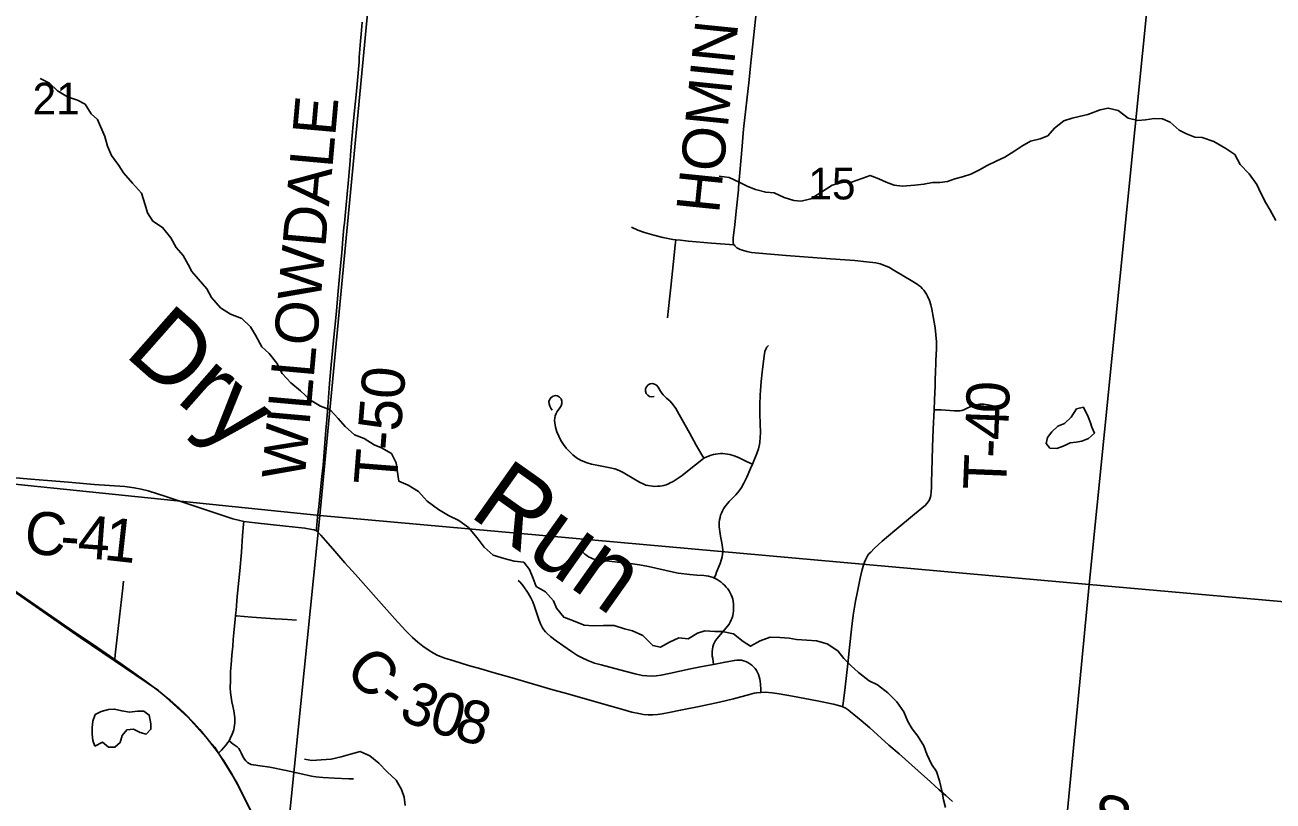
# Model space of a CAD drawing. Extents: x 0 to 1134, y 0 to 440.
# Drawn here: x 843.809 to 845.458, y 366.829 to 367.854 of the extents above; entities that cross this region are included whole.
import ezdxf

# ---------------------------------------------------------------- set-up
doc = ezdxf.new("R2010")
doc.units = 0
for name, color, linetype in [('GM_X_County_Road', 7, 'Continuous'), ('GM_X_County_Road_Text', 7, 'Continuous'), ('GM_X_Minor_Lake', 7, 'Continuous'), ('GM_X_Minor_River', 7, 'Continuous'), ('GM_X_Minor_River_Text', 7, 'Continuous'), ('GM_X_Rail_Line', 7, 'Continuous'), ('GM_X_Section', 7, 'Continuous'), ('GM_X_Section_Text', 7, 'Continuous'), ('GM_X_State_Route', 7, 'Continuous'), ('GM_X_Township_Road', 7, 'Continuous'), ('GM_X_Township_Road_Text', 7, 'Continuous')]:
    doc.layers.add(name, color=color, linetype=linetype)

msp = doc.modelspace()

# ---------------------------------------------------------------- linework, layer by layer
at = {"layer": 'GM_X_County_Road'}
for points in [[(843.7725, 367.2582), (843.7766, 367.2579), (843.8169, 367.2543), (843.8385, 367.2524), (843.8664, 367.2501), (843.9004, 367.2473), (843.9407, 367.2445), (843.9531, 367.2429), (843.9624, 367.2412), (843.9715, 367.2389), (843.9951, 367.2312), (844.0571, 367.2105), (844.0837, 367.202), (844.0927, 367.1996), (844.098, 367.1984)], [(844.098, 367.1984), (844.0978, 367.1947), (844.0965, 367.1796), (844.0949, 367.1577), (844.0928, 367.1331), (844.0895, 367.0993), (844.0878, 367.081), (844.0871, 367.074)], [(844.098, 367.1984), (844.1133, 367.1966), (844.1536, 367.1921), (844.1785, 367.1893), (844.1878, 367.1879), (844.1911, 367.1871), (844.194, 367.186)], [(844.194, 367.186), (844.196, 367.1843), (844.1999, 367.1802), (844.2061, 367.1733), (844.2157, 367.1623), (844.2316, 367.1439), (844.2455, 367.1281), (844.273, 367.0975), (844.2974, 367.0699), (844.3118, 367.0543), (844.3209, 367.0452), (844.3281, 367.0388), (844.3346, 367.0335), (844.3428, 367.0277), (844.3489, 367.0242), (844.3545, 367.0214), (844.3636, 367.0179), (844.3757, 367.0141), (844.3951, 367.0083), (844.4112, 367.0038), (844.4288, 366.9986), (844.4527, 366.9918), (844.4795, 366.9838), (844.5063, 366.9761), (844.5212, 366.9719), (844.551, 366.9635), (844.5767, 366.9561), (844.5957, 366.9507), (844.6106, 366.9466), (844.6198, 366.9445), (844.626, 366.9435), (844.6322, 366.943), (844.6385, 366.943), (844.6447, 366.9435), (844.6509, 366.9444), (844.66, 366.9461), (844.6752, 366.9491), (844.6995, 366.9541), (844.7268, 366.9598), (844.7449, 366.9641), (844.7663, 366.97), (844.7722, 366.9714), (844.7757, 366.9721), (844.781, 366.9726)], [(844.0871, 367.074), (844.0866, 367.0689), (844.0859, 367.0603), (844.0851, 367.0513), (844.0842, 367.0423), (844.0835, 367.0337), (844.0824, 367.0216), (844.0814, 367.0091), (844.0806, 367), (844.0803, 366.9878), (844.0802, 366.9785), (844.0806, 366.9724), (844.0823, 366.9602), (844.0836, 366.9543), (844.0851, 366.9482), (844.086, 366.9419), (844.0862, 366.9388), (844.0863, 366.9356), (844.0862, 366.9325), (844.0858, 366.9293), (844.0853, 366.9262), (844.0847, 366.9233), (844.0827, 366.9172), (844.08, 366.9115), (844.0786, 366.9088)], [(844.781, 366.9726), (844.7868, 366.9727), (844.796, 366.972), (844.8054, 366.9705), (844.8232, 366.9674), (844.8557, 366.9614), (844.8774, 366.9569), (844.8839, 366.9553), (844.8885, 366.9538), (844.8892, 366.9535)], [(844.8892, 366.9535), (844.8925, 366.9521), (844.8967, 366.9494), (844.8998, 366.9469), (844.9042, 366.9433), (844.9136, 366.9355), (844.9251, 366.9256), (844.9505, 366.903), (844.9639, 366.8913), (844.9891, 366.8688), (845.0053, 366.8544), (845.0168, 366.8439), (845.0257, 366.8362), (845.0346, 366.8286)], [(844.0786, 366.9088), (844.0766, 366.9061), (844.0747, 366.9035), (844.0684, 366.8964), (844.0646, 366.8921)]]:
    msp.add_lwpolyline(points, dxfattribs=at)
at = {"layer": 'GM_X_Minor_Lake'}
for points in [[(845.2075, 367.3491), (845.1984, 367.3469), (845.1911, 367.336), (845.1824, 367.3277), (845.1736, 367.324), (845.1656, 367.3168), (845.1599, 367.3093), (845.158, 367.3013), (845.1632, 367.2952), (845.1723, 367.2948), (845.1806, 367.2978), (845.1855, 367.3002)], [(845.1855, 367.3002), (845.1897, 367.3023), (845.1977, 367.303), (845.2053, 367.3044), (845.214, 367.3078), (845.222, 367.3149), (845.2187, 367.3229), (845.2168, 367.3286), (845.2135, 367.3366), (845.2075, 367.3491)], [(843.9751, 366.9307), (843.975, 366.9339), (843.9731, 366.9426), (843.966, 366.9476), (843.9577, 366.9477), (843.9471, 366.9466), (843.9369, 366.9482), (843.9274, 366.9506), (843.9195, 366.9502), (843.9096, 366.9473), (843.9016, 366.9432), (843.8985, 366.9345), (843.8977, 366.9261), (843.8977, 366.9174), (843.8984, 366.9091), (843.9013, 366.9015)], [(843.9013, 366.9015), (843.9112, 366.9067), (843.9191, 366.9002), (843.9278, 366.9001), (843.9347, 366.9065), (843.9374, 366.9156), (843.9435, 366.9231), (843.9522, 366.9238), (843.9612, 366.9196), (843.9692, 366.9176), (843.9753, 366.924), (843.9751, 366.9307)]]:
    msp.add_lwpolyline(points, dxfattribs=at)
at = {"layer": 'GM_X_Minor_River'}
for points in [[(843.9048, 367.7294), (843.8966, 367.7367), (843.8884, 367.7494), (843.8785, 367.7548), (843.8653, 367.7591), (843.8521, 367.7673), (843.8412, 367.7773), (843.8291, 367.7835)], [(845.4617, 367.596), (845.4542, 367.6097), (845.4486, 367.6192), (845.4419, 367.6318), (845.4367, 367.6436), (845.4265, 367.6573), (845.4145, 367.6699), (845.4074, 367.6832), (845.3954, 367.6909), (845.3796, 367.7001), (845.3645, 367.7055), (845.3547, 367.706), (845.3437, 367.7102), (845.3339, 367.7152), (845.3219, 367.7259), (845.3121, 367.7302), (845.3011, 367.7306), (845.2894, 367.7288), (845.2795, 367.7281), (845.2667, 367.7309), (845.2535, 367.7412), (845.2403, 367.7443), (845.2297, 367.7421), (845.2134, 367.7358), (845.202, 367.7332), (845.1926, 367.731), (845.1816, 367.7273), (845.1694, 367.7176), (845.1602, 367.7078), (845.1504, 367.7037), (845.1375, 367.7007), (845.1261, 367.694), (845.1166, 367.688), (845.1037, 367.6797), (845.093, 367.6745), (845.0801, 367.6685), (845.0702, 367.6629), (845.0585, 367.6569), (845.0478, 367.6536), (845.0376, 367.651), (845.0278, 367.6473), (845.0179, 367.6462), (845.0081, 367.6459)], [(844.7302, 367.0531), (844.7203, 367.0528), (844.7071, 367.0537), (844.6976, 367.0507), (844.6854, 367.0432), (844.673, 367.0448), (844.6604, 367.0388), (844.6487, 367.0321), (844.6385, 367.0345), (844.6253, 367.0478), (844.6118, 367.054), (844.6012, 367.0567), (844.5872, 367.061), (844.5732, 367.0611), (844.5596, 367.0604), (844.5479, 367.0613), (844.5339, 367.0671), (844.5207, 367.0721), (844.5114, 367.0839), (844.5073, 367.0934), (844.4968, 367.1052), (844.4843, 367.1125), (844.4806, 367.1228), (844.4754, 367.135), (844.4679, 367.1445), (844.4551, 367.1461), (844.4419, 367.1493), (844.4275, 367.1539), (844.4155, 367.1646), (844.4065, 367.1768), (844.3949, 367.1902), (844.3821, 367.1994), (844.3685, 367.2063), (844.3553, 367.2143), (844.3403, 367.2251), (844.329, 367.2377), (844.3151, 367.2465), (844.303, 367.2515), (844.3005, 367.2663), (844.2994, 367.2758), (844.2931, 367.288), (844.2799, 367.2956), (844.2701, 367.2995), (844.2573, 367.3079), (844.2445, 367.3126), (844.2321, 367.3237), (844.2227, 367.3344), (844.2122, 367.3458), (844.1994, 367.3508), (844.1862, 367.3585), (844.173, 367.3707), (844.1602, 367.3814), (844.1486, 367.3937), (844.1415, 367.4074), (844.1318, 367.4203), (844.122, 367.4291), (844.1134, 367.4443), (844.1071, 367.4554), (844.0954, 367.4665), (844.0803, 367.4723), (844.0675, 367.4803), (844.0555, 367.4941), (844.0492, 367.5055), (844.0376, 367.5188), (844.0293, 367.5284), (844.0245, 367.5379), (844.0181, 367.5497), (844.0087, 367.56), (844.0016, 367.5729), (843.9908, 367.5867), (843.978, 367.5951), (843.9709, 367.6061), (843.9679, 367.6164), (843.9627, 367.632), (843.9511, 367.6453), (843.9391, 367.6587), (843.9328, 367.6686), (843.9234, 367.6816), (843.9182, 367.6941), (843.9145, 367.7066), (843.9048, 367.7294)], [(845.0081, 367.6459), (844.9967, 367.6438), (844.9846, 367.6423), (844.9683, 367.6413), (844.9574, 367.6425), (844.9468, 367.6464), (844.937, 367.651), (844.9257, 367.6553), (844.9158, 367.6519), (844.901, 367.6463), (844.8885, 367.6461), (844.8753, 367.6427), (844.8604, 367.633), (844.8471, 367.6244), (844.8346, 367.6214), (844.8248, 367.6223), (844.812, 367.6261), (844.7988, 367.6323), (844.7878, 367.6331), (844.7742, 367.6367), (844.764, 367.6409), (844.7524, 367.6467), (844.7392, 367.6525), (844.7263, 367.6545)], [(845.025, 366.8204), (845.0224, 366.8307), (845.0206, 366.8409), (845.0173, 366.8558), (845.0133, 366.8683), (845.0065, 366.8778), (845.0006, 366.8911), (844.9965, 366.9018), (844.9886, 366.9147), (844.9811, 366.9243), (844.9755, 366.9342), (844.97, 366.9471), (844.961, 366.9601), (844.949, 366.9719), (844.9354, 366.9826), (844.9245, 366.988), (844.9102, 366.9987), (844.9001, 367.0079), (844.891, 367.0174), (844.8828, 367.0274), (844.8689, 367.0366), (844.8549, 367.0405), (844.8421, 367.0417), (844.8284, 367.0425), (844.8186, 367.0441), (844.8061, 367.045), (844.7937, 367.0454), (844.7804, 367.0406), (844.7675, 367.0335), (844.7577, 367.04), (844.7453, 367.05), (844.7302, 367.0531)], [(844.3112, 366.823), (844.3101, 366.834), (844.3064, 366.8443), (844.2993, 366.8565), (844.2877, 366.8675), (844.2764, 366.879), (844.2648, 366.8889), (844.252, 366.8947), (844.2391, 366.891), (844.2266, 366.8873), (844.2137, 366.8844), (844.2004, 366.8834), (844.1879, 366.8827), (844.1781, 366.8843)]]:
    msp.add_lwpolyline(points, dxfattribs=at)
at = {"layer": 'GM_X_Rail_Line'}
msp.add_lwpolyline([(840.3857, 369.3181), (840.2882, 368.2371), (840.229, 367.5851), (841.3713, 367.4831), (842.6583, 367.3619), (843.4315, 367.2888), (843.5222, 367.2753), (843.5923, 367.2413), (843.6594, 367.1995), (843.8819, 367.045), (843.9852, 366.9751), (844.0246, 366.9394), (844.0597, 366.9001), (844.0881, 366.855), (844.1128, 366.8059)], dxfattribs=at)
at = {"layer": 'GM_X_Section'}
for points in [[(843.2592, 368.3235), (844.2955, 368.2269), (844.1986, 367.2062), (843.1694, 367.3117)], [(844.2955, 368.2269), (845.3157, 368.1194), (845.2152, 367.115), (844.1986, 367.2062)], [(845.3157, 368.1194), (846.3298, 368.0377), (846.2285, 367.0254), (845.2152, 367.115)], [(843.1694, 367.3117), (844.1986, 367.2062), (844.0984, 366.2173), (843.079, 366.3187)], [(845.2152, 367.115), (845.1199, 366.1238), (844.0984, 366.2173), (844.1986, 367.2062)], [(846.2285, 367.0254), (846.1306, 366.041), (845.1199, 366.1238), (845.2152, 367.115)]]:
    msp.add_lwpolyline(points, close=True, dxfattribs=at)
at = {"layer": 'GM_X_State_Route'}
for points in [[(844.0002, 366.9626), (843.9979, 366.9645), (843.9852, 366.9747), (843.9694, 366.9866), (843.9361, 367.0101), (843.9276, 367.0161), (843.899, 367.0359), (843.8688, 367.0561), (843.8273, 367.0847), (843.7816, 367.1163), (843.7591, 367.1318), (843.7178, 367.1603), (843.6901, 367.1795), (843.6745, 367.19)], [(844.1068, 366.8172), (844.0991, 366.8323), (844.0899, 366.8509), (844.0815, 366.8664), (844.0718, 366.8821), (844.0683, 366.8872), (844.0646, 366.8921), (844.0498, 366.9118), (844.04, 366.9237), (844.0318, 366.9329), (844.021, 366.9439), (844.0121, 366.9523), (844.0002, 366.9626)]]:
    msp.add_lwpolyline(points, dxfattribs=at)
at = {"layer": 'GM_X_Township_Road'}
for points in [[(844.746, 367.5635), (844.7453, 367.5648), (844.7448, 367.5666), (844.7446, 367.5683), (844.7445, 367.5701), (844.7447, 367.5723), (844.7468, 367.5906), (844.7491, 367.612), (844.7515, 367.6363), (844.7517, 367.6394), (844.7564, 367.6939), (844.7574, 367.7053), (844.7585, 367.7167), (844.7656, 367.7815), (844.7675, 367.8001), (844.774, 367.8619), (844.7771, 367.8928), (844.7787, 367.9083), (844.7805, 367.9297), (844.7819, 367.9428), (844.7842, 367.9649), (844.7862, 367.9834)], [(844.194, 367.186), (844.1943, 367.1901), (844.1945, 367.1934), (844.1951, 367.1997), (844.1962, 367.2116), (844.197, 367.2176), (844.198, 367.2267), (844.2005, 367.2495), (844.2013, 367.2576), (844.2028, 367.2726), (844.2065, 367.3188), (844.2073, 367.328), (844.2085, 367.3434), (844.2099, 367.362), (844.2114, 367.3806), (844.2134, 367.4053), (844.2161, 367.4331), (844.2205, 367.4762), (844.2224, 367.4978), (844.2254, 367.5314), (844.2274, 367.553), (844.2291, 367.5714), (844.2303, 367.5865), (844.2311, 367.5923), (844.2333, 367.6167), (844.2359, 367.6446), (844.2381, 367.6692), (844.2396, 367.6878), (844.2409, 367.7033), (844.2429, 367.728), (844.2452, 367.7495), (844.2467, 367.7619), (844.2481, 367.7808), (844.2503, 367.8052), (844.2507, 367.8114), (844.2524, 367.8328), (844.2533, 367.8421), (844.2545, 367.8577)], [(844.6104, 367.5872), (844.6189, 367.5833), (844.6277, 367.58), (844.6397, 367.5765), (844.6518, 367.5734), (844.665, 367.5709), (844.6687, 367.5705)], [(844.6579, 367.4675), (844.6605, 367.4918), (844.6621, 367.5076), (844.6656, 367.5419), (844.6679, 367.5632), (844.6687, 367.5705)], [(844.6687, 367.5705), (844.675, 367.5697), (844.6858, 367.5686), (844.7158, 367.5658), (844.746, 367.5635)], [(845.0103, 367.3459), (845.0108, 367.3588), (845.0111, 367.3681), (845.0114, 367.3773), (845.0117, 367.3895), (845.0118, 367.3925), (845.0126, 367.411), (845.0131, 367.4265), (845.0131, 367.4358), (845.0125, 367.445), (845.0114, 367.4542), (845.0095, 367.4664), (845.0072, 367.4786), (845.0058, 367.4846), (845.0039, 367.4904), (845.0014, 367.496), (844.9999, 367.4986), (844.9983, 367.5012), (844.9965, 367.5037), (844.9945, 367.506), (844.9924, 367.5081), (844.9901, 367.5101), (844.9876, 367.5119), (844.9798, 367.5168), (844.9584, 367.5295), (844.9503, 367.534), (844.9447, 367.5365), (844.939, 367.5385), (844.933, 367.5398), (844.9207, 367.5413), (844.9053, 367.5428), (844.8734, 367.5452), (844.8147, 367.5498), (844.7786, 367.5526), (844.769, 367.5536), (844.7629, 367.5549), (844.7568, 367.5566), (844.7539, 367.5576), (844.7514, 367.5587), (844.7495, 367.5599), (844.7481, 367.5611), (844.7468, 367.5624), (844.746, 367.5635)], [(844.7701, 367.274), (844.776, 367.2883), (844.778, 367.2942), (844.7795, 367.3002), (844.78, 367.3032), (844.7805, 367.3094), (844.7807, 367.3156), (844.7797, 367.3399), (844.7797, 367.3529), (844.7804, 367.365), (844.7807, 367.3711), (844.7817, 367.3833), (844.7829, 367.3956), (844.7854, 367.417), (844.7867, 367.423), (844.7878, 367.4259), (844.7893, 367.4285), (844.7914, 367.4308)], [(844.7059, 367.282), (844.702, 367.2886), (844.6958, 367.2992), (844.6868, 367.3154), (844.6735, 367.3396), (844.6687, 367.3475), (844.6652, 367.3525), (844.6612, 367.3572), (844.6566, 367.3613), (844.6542, 367.3633), (844.6521, 367.3655), (844.6502, 367.3679), (844.6485, 367.3705), (844.6455, 367.3759), (844.6435, 367.3782), (844.6409, 367.3798), (844.6379, 367.3805), (844.6349, 367.38), (844.6322, 367.3786), (844.6301, 367.3763), (844.6289, 367.3735), (844.6288, 367.3704), (844.6298, 367.3675), (844.6317, 367.3651), (844.6343, 367.3636), (844.6373, 367.363), (844.6404, 367.3633)], [(844.5053, 367.3452), (844.5037, 367.3479), (844.5023, 367.3507), (844.5014, 367.3537), (844.5013, 367.3567), (844.5023, 367.3597), (844.5041, 367.3621), (844.5067, 367.3638), (844.5097, 367.3645), (844.5127, 367.3641), (844.5154, 367.3626), (844.5173, 367.3602), (844.5184, 367.3573), (844.5184, 367.3542), (844.5175, 367.3512), (844.5158, 367.3486), (844.5121, 367.3436), (844.5106, 367.3409), (844.5095, 367.338), (844.5088, 367.335), (844.5086, 367.3319), (844.5089, 367.3288), (844.5101, 367.3227), (844.5118, 367.3167), (844.5142, 367.311), (844.5171, 367.3054), (844.5204, 367.3002), (844.5242, 367.2952), (844.5283, 367.2906), (844.5328, 367.2863), (844.5377, 367.2825), (844.543, 367.2792), (844.5458, 367.2778), (844.5516, 367.2756), (844.5576, 367.2739), (844.5667, 367.2721), (844.5821, 367.2693), (844.5881, 367.2678), (844.5939, 367.2656), (844.5994, 367.2629), (844.6154, 367.2532), (844.6208, 367.2502), (844.6264, 367.2476), (844.6293, 367.2465), (844.6323, 367.2457), (844.6379, 367.2448), (844.6413, 367.2446), (844.6448, 367.2448), (844.6477, 367.245), (844.6507, 367.2455), (844.6531, 367.246), (844.6563, 367.2469), (844.6592, 367.2482), (844.6616, 367.2495), (844.6654, 367.2513), (844.6695, 367.2538), (844.6771, 367.2592), (844.6911, 367.2699), (844.6988, 367.2761), (844.7059, 367.282)], [(845.0103, 367.3459), (845.0196, 367.3456), (845.0253, 367.3453), (845.0368, 367.3446), (845.0405, 367.3443), (845.0437, 367.3444), (845.0467, 367.3449), (845.0496, 367.3459), (845.0547, 367.3485), (845.0577, 367.3499), (845.0608, 367.351), (845.0633, 367.3518), (845.0662, 367.3526), (845.0704, 367.3531), (845.0757, 367.3531), (845.0812, 367.3525), (845.0857, 367.3517), (845.0912, 367.3504)], [(844.8892, 366.9535), (844.8898, 366.9578), (844.8926, 366.9794), (844.8943, 366.9947), (844.896, 367.0101), (844.8983, 367.0317), (844.9009, 367.0563), (844.9033, 367.0748), (844.9064, 367.0932), (844.9087, 367.1057), (844.9125, 367.1236), (844.9151, 367.1351), (844.9167, 367.1408), (844.9181, 367.1448), (844.9193, 367.1478), (844.9208, 367.1505), (844.9223, 367.1531), (844.9241, 367.1555), (844.9265, 367.1579), (844.931, 367.1625), (844.9413, 367.1721), (844.9582, 367.1862), (844.9843, 367.208), (844.9939, 367.2157), (844.9986, 367.2198), (845.0007, 367.222), (845.0025, 367.2243), (845.0039, 367.2269), (845.0049, 367.2296), (845.0056, 367.2325), (845.0062, 367.2381), (845.0066, 367.2426), (845.0067, 367.2508), (845.0071, 367.2643), (845.0081, 367.2963), (845.0091, 367.3204), (845.0103, 367.3459)], [(844.7059, 367.282), (844.7069, 367.2825), (844.7097, 367.2838), (844.7155, 367.286), (844.7185, 367.2868), (844.7216, 367.2874), (844.7247, 367.2878), (844.7278, 367.288), (844.7309, 367.288), (844.734, 367.2878), (844.7371, 367.2874), (844.7401, 367.2868), (844.7461, 367.2851), (844.7518, 367.2827), (844.7631, 367.2773), (844.7701, 367.274)], [(844.7196, 367.1236), (844.7216, 367.1285), (844.7228, 367.1313), (844.7275, 367.1428), (844.7294, 367.1487), (844.7301, 367.1517), (844.7305, 367.1547), (844.7308, 367.1578), (844.7308, 367.1609), (844.7307, 367.1639), (844.7298, 367.17), (844.7279, 367.1791), (844.7264, 367.1882), (844.7261, 367.1913), (844.726, 367.1944), (844.7262, 367.1975), (844.7266, 367.2005), (844.7273, 367.2035), (844.7281, 367.2065), (844.7292, 367.2094), (844.7304, 367.2122), (844.7319, 367.215), (844.7335, 367.2176), (844.7354, 367.22), (844.7394, 367.2247), (844.7482, 367.2335), (844.7527, 367.2387), (844.7557, 367.2431), (844.7587, 367.2488), (844.7628, 367.257), (844.7677, 367.2684), (844.7701, 367.274)], [(844.542, 367.1615), (844.5487, 367.1551), (844.5511, 367.1532), (844.5537, 367.1515), (844.5565, 367.1502), (844.5594, 367.1491), (844.5624, 367.1482), (844.5685, 367.147), (844.5808, 367.1457), (844.5993, 367.1439), (844.6116, 367.1426), (844.6208, 367.1412), (844.6329, 367.1388), (844.666, 367.1313), (844.6721, 367.1301), (844.6874, 367.1281), (844.6966, 367.1275), (844.706, 367.1269), (844.7122, 367.126), (844.7151, 367.1252), (844.718, 367.1243), (844.7196, 367.1236)], [(844.7196, 367.1236), (844.7209, 367.123), (844.7236, 367.1215), (844.7262, 367.1199), (844.7287, 367.118), (844.7311, 367.1161), (844.7334, 367.114), (844.7355, 367.1117), (844.7374, 367.1093), (844.7392, 367.1068), (844.7408, 367.1041), (844.7421, 367.1013), (844.7432, 367.0984), (844.744, 367.0955), (844.7447, 367.0925), (844.7451, 367.0894), (844.7453, 367.0863), (844.7453, 367.0832), (844.7451, 367.0801), (844.7447, 367.077), (844.744, 367.074), (844.7432, 367.071), (844.742, 367.0682), (844.7407, 367.0654), (844.7392, 367.0627), (844.7355, 367.0577), (844.7252, 367.0461), (844.7233, 367.0437), (844.7215, 367.0412), (844.7199, 367.0386), (844.7187, 367.0357), (844.7178, 367.0328), (844.7172, 367.0298), (844.7169, 367.0267), (844.7169, 367.0236), (844.7171, 367.0205), (844.7176, 367.0174), (844.7188, 367.0095)], [(843.9276, 367.0161), (843.9283, 367.0223), (843.934, 367.0723), (843.9378, 367.1066), (843.9392, 367.1197)], [(844.4607, 367.1202), (844.4631, 367.1182), (844.467, 367.1134), (844.4737, 367.1035), (844.4775, 367.0974), (844.48, 367.092), (844.4822, 367.086), (844.4878, 367.069), (844.4901, 367.0632), (844.4914, 367.0604), (844.4929, 367.0577), (844.4946, 367.0552), (844.4966, 367.0527), (844.4987, 367.0505), (844.5032, 367.0463), (844.5107, 367.0407), (844.531, 367.0265), (844.5388, 367.0215), (844.5443, 367.0185), (844.5527, 367.0147), (844.5614, 367.0114), (844.5703, 367.0088), (844.5883, 367.0041), (844.6033, 367.0001), (844.6153, 366.9969), (844.6244, 366.9951), (844.6306, 366.9943), (844.6368, 366.994), (844.6429, 366.9943), (844.6497, 366.9954), (844.6601, 366.9976), (844.6884, 367.0035), (844.7036, 367.0066), (844.7188, 367.0095)], [(844.0871, 367.074), (844.0885, 367.0738), (844.1087, 367.0721), (844.1395, 367.0699), (844.1488, 367.0693), (844.1558, 367.0687), (844.1675, 367.068)], [(844.7188, 367.0095), (844.734, 367.0126), (844.7462, 367.0148), (844.7493, 367.0152), (844.7524, 367.0153), (844.7555, 367.015), (844.7585, 367.0144), (844.7614, 367.0135), (844.7641, 367.0121), (844.7667, 367.0104), (844.7692, 367.0085), (844.7714, 367.0064), (844.7735, 367.004), (844.7753, 367.0015), (844.7768, 366.9988), (844.7781, 366.996), (844.7791, 366.9931), (844.7799, 366.9901), (844.7808, 366.984), (844.781, 366.976), (844.781, 366.9726)], [(844.0786, 366.9088), (844.0842, 366.9044), (844.0867, 366.9026), (844.0892, 366.9006), (844.0915, 366.8983), (844.0933, 366.8956), (844.0948, 366.8928), (844.0973, 366.8871), (844.0988, 366.8845), (844.1006, 366.8822), (844.1028, 366.8801), (844.1052, 366.8785), (844.1079, 366.8774), (844.1108, 366.8768), (844.1198, 366.8756), (844.1324, 366.8737), (844.1539, 366.8694), (844.1721, 366.8654), (844.1873, 366.862), (844.1934, 366.8609), (844.2025, 366.86), (844.2181, 366.8593), (844.2367, 366.8585), (844.243, 366.8583)]]:
    msp.add_lwpolyline(points, dxfattribs=at)

# ---------------------------------------------------------------- texts
at = {"layer": 'GM_X_County_Road_Text'}
for s, rotation, p in [('C', 354.4335, (843.8064, 367.1568)), ('4', 355.7913, (843.8775, 367.1504)), ('1', 353.6748, (843.9119, 367.1479)), ('-', 355.8013, (843.8543, 367.1521)), ('C', 314.1334, (844.2295, 366.9995)), ('-', 324.253, (844.2703, 366.9589)), ('3', 336.7379, (844.3009, 366.9386)), ('0', 343.6397, (844.3401, 366.9222)), ('8', 343.5649, (844.3737, 366.9124)), ('S', 342.112, (845.2104, 366.7885))]:
    msp.add_text(s, height=0.0568, rotation=rotation, dxfattribs=at).set_placement(p)
at = {"layer": 'GM_X_Minor_River_Text'}
for s, height, rotation, p in [('Dry', 0.09468, 318.5203, (843.9388, 367.4187)), ('Run', 0.09469, 324.6856, (844.3939, 367.2068))]:
    msp.add_text(s, height=height, rotation=rotation, dxfattribs=at).set_placement(p)
at = {"layer": 'GM_X_Section_Text'}
for s, p in [('21', (843.819, 367.736)), ('15', (844.844, 367.6237))]:
    msp.add_text(s, height=0.04186, rotation=0, dxfattribs=at).set_placement(p)
at = {"layer": 'GM_X_Township_Road_Text'}
for s, height, rotation, p in [('HOMINY', 0.05682, 84.1913, (844.7259, 367.6041)), ('WILLOWDALE', 0.05682, 84.9139, (844.1784, 367.2523)), ('T-50', 0.05682, 85.4706, (844.2999, 367.2448)), ('0', 0.0568, 88.5043, (845.1091, 367.3408)), ('4', 0.0568, 87.863, (845.1077, 367.3051)), ('-', 0.0568, 87.7092, (845.1068, 367.2816)), ('T', 0.0568, 87.6722, (845.1051, 367.2391))]:
    msp.add_text(s, height=height, rotation=rotation, dxfattribs=at).set_placement(p)

doc.saveas('drawing.dxf')
